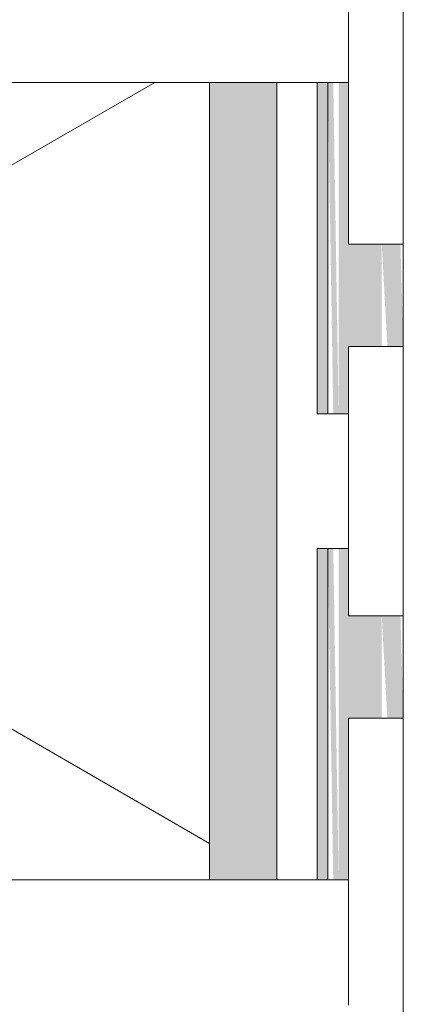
# Model space of a CAD drawing. Header units: millimetres. Extents: x -281 to 121694, y -16481 to 65128.
# Tile 823 of 1056: x 32485 to 32556, y 25503 to 25686. Entities that reach past the tile are written whole.
import ezdxf

# ---------------------------------------------------------------- set-up
doc = ezdxf.new("R2010")
doc.units = ezdxf.units.MM
for name, color, linetype, lineweight in [('A--A2__Ruwbouw', 8, 'Continuous', 5), ('A--L21__Buitenwanden', 3, 'Continuous', 5), ('A--L3__Afbouw', 2, 'Continuous', 5)]:
    doc.layers.add(name, color=color, linetype=linetype, lineweight=lineweight)

# ---------------------------------------------------------------- blocks, each defined once
blk = doc.blocks.new('NLRS_WI_kozijn_gen_cpz - NLRS_WI_kozijn bxh_3500x2620mm ongelijk_gen_cpz 2-74013926-L_80_ 12')
at = {"layer": 'A--L3__Afbouw'}
for p, q in [((1756, 159.75), (1676, 159.75)), ((1756, 149.55), (1756, 159.75)), ((1825, 159.75), (1775, 159.75)), ((1775, 159.75), (1775, 149.55)), ((1825, 149.55), (1825, 159.75)), ((1726, 149.55), (1702.7, 149.55)), ((1702.7, 149.55), (1756, 149.55)), ((1726, 136.25), (1726, 149.55)), ((1775, 149.55), (1825, 149.55))]:
    blk.add_line(p, q, dxfattribs=at)
blk = doc.blocks.new('NLRS_WI_kozijn_gen_cpz - NLRS_WI_kozijn bxh_2550x2620mm ongelijk_gen_cpz-74022358-L_80_ 12')
at = {"layer": 'A--L3__Afbouw'}
for p, q in [((1257, -136.25), (1257, -149.55)), ((1257, -149.55), (1233.7, -149.55)), ((1233.7, -149.55), (1287, -149.55)), ((1287, -149.55), (1287, -159.75)), ((1306, -149.55), (1356, -149.55)), ((1306, -159.75), (1306, -149.55)), ((1356, -149.55), (1356, -159.75)), ((1287, -159.75), (1207, -159.75)), ((1356, -159.75), (1306, -159.75))]:
    blk.add_line(p, q, dxfattribs=at)
blk = doc.blocks.new('CWP_binnengevel afwerking - NLRS_CWP_41_12_07_gevelafwerking Alumet ALUnature Matt etched E6_gen_cpz-74030720-L_80_ 12')
at = {"layer": 'A--L3__Afbouw'}
h = blk.add_hatch(color=256, dxfattribs=at)
h.paths.add_polyline_path([(1775, 8), (1756, 7.46), (1756, 4), (1775, 5.04), (1775, 7.86)])
h.paths.add_polyline_path([(-1756, 4), (-1756, 8), (-1775, 7.46), (-1775, 4)])
h = blk.add_hatch(color=256, dxfattribs=at)
h.paths.add_polyline_path([(1787.5, -2.2), (1775, -2.2), (1775, 4), (1756, 4), (1756, -2.2), (1726, -2.2), (1726, -4.01), (1787.5, -4.01)])
h.paths.add_polyline_path([(-1726, -2.2), (-1756, -2.2), (-1756, 4), (-1775, 4), (-1775, -2.2), (-1787.5, -2.2), (-1787.5, -4.01), (-1726, -4.01)])
h = blk.add_hatch(color=256, dxfattribs=at)
h.paths.add_polyline_path([(1787.5, -4.53), (1787.5, -4.01), (1726, -5.01), (1726, -6.01), (1787.5, -5.01)])
h.paths.add_polyline_path([(-1726, -4.01), (-1787.5, -5.01), (-1787.5, -6.01), (-1726, -5.01), (-1726, -4.02)])
h = blk.add_hatch(color=256, dxfattribs=at)
h.paths.add_polyline_path([(1787.5, -6.01), (1726, -6.01), (1726, -8.01), (1787.5, -8.01)])
h.paths.add_polyline_path([(-1726, -8.01), (-1726, -6.01), (-1787.5, -6.01), (-1787.5, -8.01)])
for p, q in [((1775, 8), (1756, 8)), ((1787.5, -2.2), (1787.5, -4.01)), ((1787.5, -4.01), (1787.5, -6.01)), ((1787.5, -6.01), (1726, -6.01)), ((1787.5, -6.01), (1787.5, -8.01)), ((1787.5, -8.01), (1726, -8.01))]:
    blk.add_line(p, q, dxfattribs=at)
blk = doc.blocks.new('CWP_binnengevel afwerking - NLRS_CWP_41_12_07_gevelafwerking Alumet ALUnature Matt etched E6_gen_cpz-V475-L_80_ 12')
at = {"layer": 'A--L3__Afbouw'}
h = blk.add_hatch(color=256, dxfattribs=at)
h.paths.add_polyline_path([(1313.5, 8), (1292, 7.46), (1292, 4), (1313.5, 5.04), (1313.5, 7.86)])
h.paths.add_polyline_path([(-1282, 6.83), (-1282, 8), (-1301, 7.46), (-1301, 4), (-1282, 5.04), (-1282, 6.82)])
h = blk.add_hatch(color=256, dxfattribs=at)
h.paths.add_polyline_path([(1313.5, 4), (1292, 4), (1292, -2.2), (1262, -2.2), (1262, -4.01), (1313.5, -4.01), (1313.5, -2.2)])
h.paths.add_polyline_path([(-1252, -2.2), (-1282, -2.2), (-1282, 4), (-1301, 4), (-1301, -2.2), (-1313.5, -2.2), (-1313.5, -4.01), (-1252, -4.01)])
h = blk.add_hatch(color=256, dxfattribs=at)
h.paths.add_polyline_path([(1313.5, -5.43), (1313.5, -4.01), (1262, -5.01), (1262, -6.01), (1313.5, -5.74)])
h.paths.add_polyline_path([(-1252, -4.01), (-1313.5, -5.01), (-1313.5, -6.01), (-1252, -5.01), (-1252, -4.02)])
h = blk.add_hatch(color=256, dxfattribs=at)
h.paths.add_polyline_path([(1313.5, -8.01), (1313.5, -6.01), (1262, -6.01), (1262, -8.01)])
h.paths.add_polyline_path([(-1252, -6.01), (-1313.5, -6.01), (-1313.5, -8.01), (-1252, -8.01)])
for p, q in [((-1282, 8), (-1301, 8)), ((-1313.5, -4.01), (-1313.5, -2.2)), ((-1313.5, -6.01), (-1313.5, -4.01)), ((-1313.5, -8.01), (-1313.5, -6.01)), ((-1252, -6.01), (-1313.5, -6.01)), ((-1252, -8.01), (-1313.5, -8.01))]:
    blk.add_line(p, q, dxfattribs=at)

msp = doc.modelspace()

# ---------------------------------------------------------------- hatches: boundary and pattern name
at = {"layer": 'A--A2__Ruwbouw'}
h = msp.add_hatch(dxfattribs=at)
h.set_pattern_fill('FP_438', color=256, angle=60, style=0, pattern_type=2)
h.set_pattern_definition([(150, (32532.5, 32800), (-70, -121.2436), []), (210, (32532.5, 32800), (70, -121.2436), [])])
h.paths.add_polyline_path([(32499.04, 22685), (32520, 22685), (32520, 23012), (32285, 23012), (32285, 22685)])
h.paths.add_polyline_path([(32285, 25526), (32520, 25526), (32520, 25674), (32285, 25674), (32285, 25550)])
h.paths.add_polyline_path([(32285, 29126), (32520, 29126), (32520, 29274), (32285, 29274), (32285, 29150)])
h.paths.add_polyline_path([(32520, 32726), (32520, 32874), (32285, 32874), (32285, 32726), (32499.04, 32726)])
h.paths.add_polyline_path([(32499.04, 36326), (32520, 36326), (32520, 36474), (32285, 36474), (32285, 36326)])
h.paths.add_polyline_path([(32520, 39926), (32520, 40074), (32285, 40074), (32285, 39926), (32499.04, 39926)])
h.paths.add_polyline_path([(32520, 42588), (32520, 42915), (32285, 42915), (32285, 42588), (32499.04, 42588)])
h = msp.add_hatch(dxfattribs=at)
h.set_pattern_fill('FP_437', color=256, style=0, pattern_type=2)
h.set_pattern_definition([(90, (32532.5, 32800), (-100, -1e-13), [1000, 0]), (135, (32532.5, 32800), (-1e-13, 100.0132), [141.42, -141.42]), (45, (32532.5, 32800), (-2e-13, 100.0132), [141.42, -141.42])])
h.paths.add_polyline_path([(32532.5, 22920), (32532.5, 23012), (32520, 23012), (32520, 22920)])
h.paths.add_polyline_path([(32532.5, 25526), (32532.5, 25674), (32520, 25674), (32520, 25526)])
h.paths.add_polyline_path([(32532.5, 29126), (32532.5, 29274), (32520, 29274), (32520, 29126)])
h.paths.add_polyline_path([(32532.5, 32726), (32532.5, 32874), (32520, 32874), (32520, 32726)])
h.paths.add_polyline_path([(32532.5, 36326), (32532.5, 36474), (32520, 36474), (32520, 36326)])
h.paths.add_polyline_path([(32520, 39926), (32532.5, 39926), (32532.5, 40074), (32520, 40074), (32520, 40039.48)])
h.paths.add_polyline_path([(32520, 42588), (32532.5, 42588), (32532.5, 42680), (32520, 42680)])

# ---------------------------------------------------------------- linework, layer by layer
at = {"layer": 'A--L21__Buitenwanden'}
for p, q in [((32532.5, 25674), (32260, 25674)), ((32520, 25526), (32520, 25674)), ((32532.5, 25526), (32532.5, 25674)), ((32260, 25526), (32532.5, 25526))]:
    msp.add_line(p, q, dxfattribs=at)

# ---------------------------------------------------------------- block references
at = {"layer": 'A--L3__Afbouw'}
for name, p, rotation in [('NLRS_WI_kozijn_gen_cpz - NLRS_WI_kozijn bxh_3500x2620mm ongelijk_gen_cpz 2-74013926-L_80_ 12', (32396.25, 27400), 269.9999999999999), ('CWP_binnengevel afwerking - NLRS_CWP_41_12_07_gevelafwerking Alumet ALUnature Matt etched E6_gen_cpz-74030720-L_80_ 12', (32548, 27400), 270), ('NLRS_WI_kozijn_gen_cpz - NLRS_WI_kozijn bxh_2550x2620mm ongelijk_gen_cpz-74022358-L_80_ 12', (32396.25, 24269), 89.99999999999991), ('CWP_binnengevel afwerking - NLRS_CWP_41_12_07_gevelafwerking Alumet ALUnature Matt etched E6_gen_cpz-V475-L_80_ 12', (32548, 24274), 270)]:
    msp.add_blockref(name, p, dxfattribs=dict(at, rotation=rotation))

doc.saveas('drawing.dxf')
